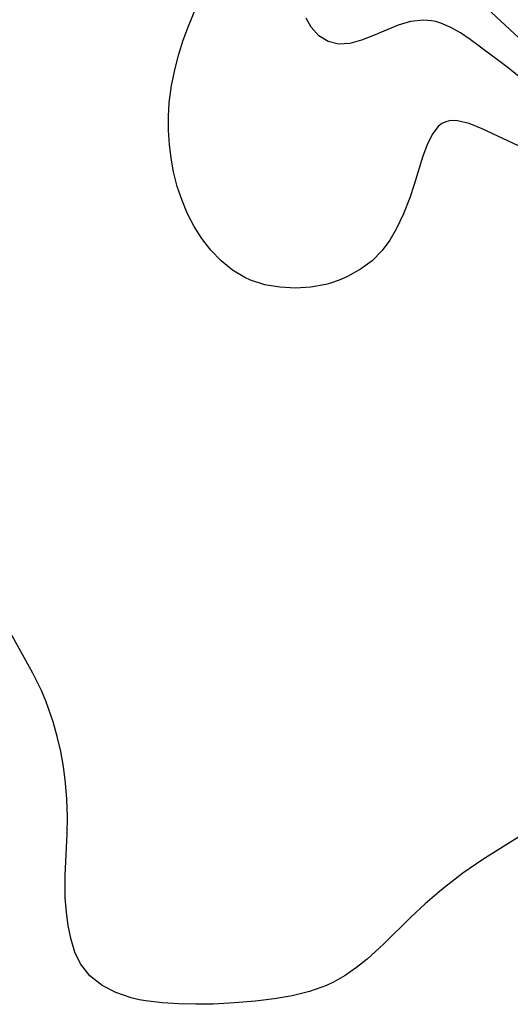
# Model space of a CAD drawing. Header units: metres. Extents: x 1073367 to 1082519, y 1569854 to 1574957.
# Tile 904 of 1056: x 1080757 to 1080806, y 1572023 to 1572122. Entities that reach past the tile are written whole.
import ezdxf

# ---------------------------------------------------------------- set-up
doc = ezdxf.new("R2010")
doc.units = ezdxf.units.M
doc.layers.add('CGG_CurvaNivelLidar_v1', color=253, linetype='Continuous', lineweight=30)

msp = doc.modelspace()

# ---------------------------------------------------------------- linework, layer by layer
at = {"layer": 'CGG_CurvaNivelLidar_v1'}
for p, q in [((1080773.6245, 1572120.9332, 74.5), (1080775.3135, 1572125.0597, 74.5)), ((1080808.1433, 1572118.4647, 73.5), (1080803.131, 1572123.1374, 73.5)), ((1080785.9227, 1572120.8131, 74), (1080785.4447, 1572121.7132, 74)), ((1080795.9242, 1572121.3876, 74), (1080794.6617, 1572121.0129, 74)), ((1080797.2164, 1572121.5326, 74), (1080795.9242, 1572121.3876, 74)), ((1080798.0109, 1572121.466, 74), (1080797.2164, 1572121.5326, 74)), ((1080798.4448, 1572121.3766, 74), (1080798.0109, 1572121.466, 74)), ((1080798.9521, 1572121.2257, 74), (1080798.4448, 1572121.3766, 74)), ((1080773.0936, 1572119.5011, 74.5), (1080773.6245, 1572120.9332, 74.5)), ((1080786.694, 1572119.9574, 74), (1080785.9227, 1572120.8131, 74)), ((1080794.6617, 1572121.0129, 74), (1080792.1829, 1572119.9742, 74)), ((1080799.9427, 1572120.8007, 74), (1080798.9521, 1572121.2257, 74)), ((1080800.9214, 1572120.2414, 74), (1080799.9427, 1572120.8007, 74)), ((1080772.6511, 1572118.0913, 74.5), (1080773.0936, 1572119.5011, 74.5)), ((1080787.6341, 1572119.3804, 74), (1080786.694, 1572119.9574, 74)), ((1080788.6925, 1572119.1174, 74), (1080787.6341, 1572119.3804, 74)), ((1080790.9808, 1572119.5057, 74), (1080789.8112, 1572119.188, 74)), ((1080792.1829, 1572119.9742, 74), (1080790.9808, 1572119.5057, 74)), ((1080801.897, 1572119.584, 74), (1080800.9214, 1572120.2414, 74)), ((1080802.6827, 1572119.0086, 74), (1080801.897, 1572119.584, 74)), ((1080789.8112, 1572119.188, 74), (1080788.6925, 1572119.1174, 74)), ((1080805.7079, 1572116.7232, 74), (1080802.6827, 1572119.0086, 74)), ((1080772.2781, 1572116.6623, 74.5), (1080772.6511, 1572118.0913, 74.5)), ((1080771.9249, 1572114.9521, 74.5), (1080772.2781, 1572116.6623, 74.5)), ((1080807.9923, 1572114.8745, 74), (1080805.7079, 1572116.7232, 74)), ((1080771.6939, 1572113.2291, 74.5), (1080771.9249, 1572114.9521, 74.5)), ((1080771.6159, 1572111.8272, 74.5), (1080771.6939, 1572113.2291, 74.5)), ((1080771.6253, 1572110.4235, 74.5), (1080771.6159, 1572111.8272, 74.5)), ((1080798.6993, 1572110.8475, 74.5), (1080798.1352, 1572110.1449, 74.5)), ((1080799.0657, 1572111.1304, 74.5), (1080798.6993, 1572110.8475, 74.5)), ((1080799.4605, 1572111.322, 74.5), (1080799.0657, 1572111.1304, 74.5)), ((1080799.9061, 1572111.4255, 74.5), (1080799.4605, 1572111.322, 74.5)), ((1080800.613, 1572111.4229, 74.5), (1080799.9061, 1572111.4255, 74.5)), ((1080801.8013, 1572111.1253, 74.5), (1080800.613, 1572111.4229, 74.5)), ((1080803.0938, 1572110.5894, 74.5), (1080801.8013, 1572111.1253, 74.5)), ((1080806.7409, 1572108.9001, 74.5), (1080803.0938, 1572110.5894, 74.5)), ((1080771.7095, 1572109.0296, 74.5), (1080771.6253, 1572110.4235, 74.5)), ((1080798.1352, 1572110.1449, 74.5), (1080797.6076, 1572109.0909, 74.5)), ((1080771.8707, 1572107.6455, 74.5), (1080771.7095, 1572109.0296, 74.5)), ((1080797.6076, 1572109.0909, 74.5), (1080797.158, 1572107.8434, 74.5)), ((1080772.1178, 1572106.2794, 74.5), (1080771.8707, 1572107.6455, 74.5)), ((1080797.158, 1572107.8434, 74.5), (1080796.291, 1572105.0134, 74.5)), ((1080772.4943, 1572104.8211, 74.5), (1080772.1178, 1572106.2794, 74.5)), ((1080772.9766, 1572103.4025, 74.5), (1080772.4943, 1572104.8211, 74.5)), ((1080796.291, 1572105.0134, 74.5), (1080795.8322, 1572103.6707, 74.5)), ((1080795.8322, 1572103.6707, 74.5), (1080795.1984, 1572102.0761, 74.5)), ((1080773.5419, 1572102.069, 74.5), (1080772.9766, 1572103.4025, 74.5)), ((1080774.1993, 1572100.7945, 74.5), (1080773.5419, 1572102.069, 74.5)), ((1080795.1984, 1572102.0761, 74.5), (1080794.4687, 1572100.538, 74.5)), ((1080774.9509, 1572099.5943, 74.5), (1080774.1993, 1572100.7945, 74.5)), ((1080775.877, 1572098.3961, 74.5), (1080774.9509, 1572099.5943, 74.5)), ((1080794.4687, 1572100.538, 74.5), (1080793.82, 1572099.4059, 74.5)), ((1080793.82, 1572099.4059, 74.5), (1080793.0665, 1572098.3721, 74.5)), ((1080776.9098, 1572097.3237, 74.5), (1080775.877, 1572098.3961, 74.5)), ((1080793.0665, 1572098.3721, 74.5), (1080792.0479, 1572097.3539, 74.5)), ((1080778.0425, 1572096.4006, 74.5), (1080776.9098, 1572097.3237, 74.5)), ((1080792.0479, 1572097.3539, 74.5), (1080790.8806, 1572096.4926, 74.5)), ((1080779.2748, 1572095.6598, 74.5), (1080778.0425, 1572096.4006, 74.5)), ((1080779.8439, 1572095.4034, 74.5), (1080779.2748, 1572095.6598, 74.5)), ((1080789.6014, 1572095.7791, 74.5), (1080788.7566, 1572095.4085, 74.5)), ((1080790.8806, 1572096.4926, 74.5), (1080789.6014, 1572095.7791, 74.5)), ((1080781.2936, 1572094.9405, 74.5), (1080779.8439, 1572095.4034, 74.5)), ((1080782.8074, 1572094.6793, 74.5), (1080781.2936, 1572094.9405, 74.5)), ((1080784.3524, 1572094.5999, 74.5), (1080782.8074, 1572094.6793, 74.5)), ((1080785.8978, 1572094.6961, 74.5), (1080784.3524, 1572094.5999, 74.5)), ((1080787.4132, 1572094.975, 74.5), (1080785.8978, 1572094.6961, 74.5)), ((1080787.8829, 1572095.1048, 74.5), (1080787.4132, 1572094.975, 74.5)), ((1080788.7566, 1572095.4085, 74.5), (1080787.8829, 1572095.1048, 74.5)), ((1080758.0033, 1572055.9083, 75), (1080755.6004, 1572060.2579, 75)), ((1080758.8569, 1572054.1647, 75), (1080758.0033, 1572055.9083, 75)), ((1080759.3423, 1572053.0134, 75), (1080758.8569, 1572054.1647, 75)), ((1080760.0392, 1572051.0131, 75), (1080759.3423, 1572053.0134, 75)), ((1080760.4557, 1572049.5377, 75), (1080760.0392, 1572051.0131, 75)), ((1080760.8038, 1572048.0409, 75), (1080760.4557, 1572049.5377, 75)), ((1080761.0819, 1572046.5264, 75), (1080760.8038, 1572048.0409, 75)), ((1080761.2974, 1572044.8924, 75), (1080761.0819, 1572046.5264, 75)), ((1080761.4264, 1572043.2473, 75), (1080761.2974, 1572044.8924, 75)), ((1080761.4694, 1572041.4785, 75), (1080761.4264, 1572043.2473, 75)), ((1080761.4345, 1572039.7112, 75), (1080761.4694, 1572041.4785, 75)), ((1080809.3509, 1572041.0708, 75), (1080803.1642, 1572037.1688, 75)), ((1080761.2453, 1572035.6025, 75), (1080761.4345, 1572039.7112, 75)), ((1080803.1642, 1572037.1688, 75), (1080801.1749, 1572035.7921, 75)), ((1080761.2327, 1572034.4626, 75), (1080761.2453, 1572035.6025, 75)), ((1080801.1749, 1572035.7921, 75), (1080800.0813, 1572034.9821, 75)), ((1080761.262, 1572033.3384, 75), (1080761.2327, 1572034.4626, 75)), ((1080800.0813, 1572034.9821, 75), (1080799.0135, 1572034.1434, 75)), ((1080761.3743, 1572031.9034, 75), (1080761.262, 1572033.3384, 75)), ((1080799.0135, 1572034.1434, 75), (1080797.3718, 1572032.7277, 75)), ((1080797.3718, 1572032.7277, 75), (1080795.9555, 1572031.3806, 75)), ((1080761.5627, 1572030.5153, 75), (1080761.3743, 1572031.9034, 75)), ((1080795.9555, 1572031.3806, 75), (1080793.1872, 1572028.6575, 75)), ((1080761.835, 1572029.1489, 75), (1080761.5627, 1572030.5153, 75)), ((1080762.2226, 1572027.8711, 75), (1080761.835, 1572029.1489, 75)), ((1080793.1872, 1572028.6575, 75), (1080791.5547, 1572027.1811, 75)), ((1080762.7771, 1572026.7115, 75), (1080762.2226, 1572027.8711, 75)), ((1080763.73, 1572025.5017, 75), (1080762.7771, 1572026.7115, 75)), ((1080791.5547, 1572027.1811, 75), (1080790.4717, 1572026.3103, 75)), ((1080764.9522, 1572024.5202, 75), (1080763.73, 1572025.5017, 75)), ((1080789.3471, 1572025.5224, 75), (1080788.1686, 1572024.8426, 75)), ((1080790.4717, 1572026.3103, 75), (1080789.3471, 1572025.5224, 75)), ((1080766.3363, 1572023.798, 75), (1080764.9522, 1572024.5202, 75)), ((1080787.464, 1572024.5118, 75), (1080785.7862, 1572023.911, 75)), ((1080788.1686, 1572024.8426, 75), (1080787.464, 1572024.5118, 75)), ((1080767.8757, 1572023.2786, 75), (1080766.3363, 1572023.798, 75)), ((1080784.0295, 1572023.4782, 75), (1080782.2166, 1572023.1674, 75)), ((1080785.7862, 1572023.911, 75), (1080784.0295, 1572023.4782, 75)), ((1080768.6791, 1572023.0924, 75), (1080767.8757, 1572023.2786, 75)), ((1080769.3461, 1572022.9712, 75), (1080768.6791, 1572023.0924, 75)), ((1080770.9771, 1572022.7684, 75), (1080769.3461, 1572022.9712, 75)), ((1080772.6605, 1572022.661, 75), (1080770.9771, 1572022.7684, 75)), ((1080774.3778, 1572022.6282, 75), (1080772.6605, 1572022.661, 75)), ((1080776.1136, 1572022.6565, 75), (1080774.3778, 1572022.6282, 75)), ((1080778.2505, 1572022.765, 75), (1080776.1136, 1572022.6565, 75)), ((1080780.3662, 1572022.9439, 75), (1080778.2505, 1572022.765, 75)), ((1080782.2166, 1572023.1674, 75), (1080780.3662, 1572022.9439, 75))]:
    msp.add_line(p, q, dxfattribs=at)

doc.saveas('drawing.dxf')
